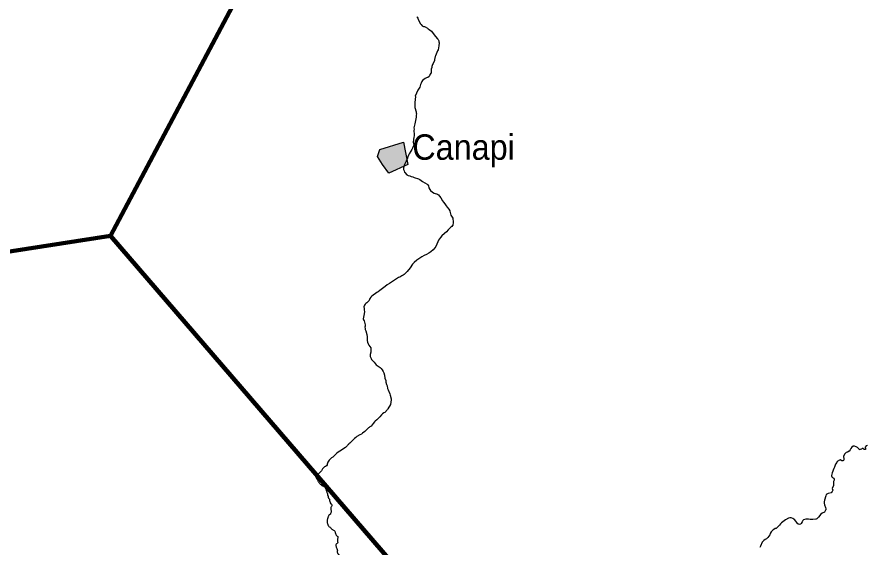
# Model space of a CAD drawing. Extents: x -1643653 to 4543381, y 1624270 to 13878484.
# Drawn here: x 645322 to 662004, y 8984403 to 8994810 of the extents above; entities that cross this region are included whole.
import ezdxf

# ---------------------------------------------------------------- set-up
doc = ezdxf.new("R2010")
doc.units = 0
doc.header["$LTSCALE"] = 200
for name, color, linetype, lineweight in [('21', 7, 'Continuous', 25), ('24', 7, 'Continuous', 25), ('60', 7, 'Continuous', 13), ('9', 7, 'Continuous', 90)]:
    doc.layers.add(name, color=color, linetype=linetype, lineweight=lineweight)
doc.layers.add('41', color=7, linetype='Continuous')

msp = doc.modelspace()

# ---------------------------------------------------------------- hatches: boundary and pattern name
at = {"layer": '21'}
msp.add_hatch(color=256, dxfattribs=at).paths.add_polyline_path([(652442.2, 8992209.7), (652905.2, 8992350.1), (652993.5, 8991912.7), (652618.8, 8991744.3), (652496.7, 8991914.1), (652399.6, 8992070.3)])

# ---------------------------------------------------------------- linework, layer by layer
msp.add_lwpolyline([(652442.2, 8992209.7), (652905.2, 8992350.1), (652993.5, 8991912.7), (652618.8, 8991744.3), (652496.7, 8991914.1), (652399.6, 8992070.3)], close=True, dxfattribs=at)
at = {"layer": '24'}
msp.add_line((651186.2, 8985771.9), (651204.8, 8985743), dxfattribs=at)
for points in [[(653170.7, 8994809.8), (653175.5, 8994807.6), (653191.3, 8994784), (653196.5, 8994768.7), (653211.1, 8994737.3), (653243.9, 8994674.7), (653252.4, 8994660.6), (653276.2, 8994633.6), (653299.1, 8994625.2), (653319.2, 8994620.5), (653334.8, 8994613.7), (653376.3, 8994588.9), (653394.7, 8994579.6), (653411.9, 8994563.4), (653455, 8994528.4), (653472.3, 8994508.8), (653537, 8994423.4), (653575.4, 8994381.7)], [(653575.4, 8994381.7), (653586.1, 8994365.1), (653599.4, 8994339.1), (653603.8, 8994319.8), (653604.9, 8994300.6), (653603.7, 8994242.8), (653588.1, 8994167.4), (653576.4, 8994144.9), (653533.3, 8994050.1), (653528, 8994030.9), (653518.3, 8993973.9), (653513.3, 8993955.5), (653488.2, 8993896.1), (653478.4, 8993876), (653466.1, 8993839), (653461.5, 8993819), (653450.8, 8993784.2), (653449.9, 8993778), (653451.5, 8993712.6), (653424.2, 8993677.3), (653424.4, 8993666.2), (653409.3, 8993643), (653384.1, 8993623.8), (653360.3, 8993615.7), (653334.2, 8993599.6), (653308, 8993581.4), (653282.8, 8993560), (653264.2, 8993540.2), (653251.9, 8993507.8), (653244.3, 8993482.9), (653237.7, 8993455.1), (653227.3, 8993430.2), (653188.7, 8993371.5), (653138.5, 8993253.8), (653138.8, 8993251.9), (653143, 8993247.7), (653131.9, 8993133.2)], [(653131.9, 8993133.2), (653129.8, 8993095.5), (653129.8, 8993054.8), (653132.2, 8993032.7), (653154.1, 8992948.6), (653155.5, 8992926.4), (653159.5, 8992905), (653155.4, 8992882), (653154.2, 8992844.1), (653130, 8992712), (653121.3, 8992682.4), (653116.5, 8992659.7), (653112.8, 8992631.9), (653112.8, 8992631.9), (653114.6, 8992605.4), (653111.6, 8992579.7), (653110.6, 8992554.8), (653113.8, 8992526.5), (653114.7, 8992476.9), (653112.5, 8992450.4), (653097.3, 8992353.7), (653111.6, 8992293.5), (653103.8, 8992279.2), (653085.8, 8992232.9), (653072.4, 8992208), (653050.1, 8992176.5), (653018, 8992124.4), (653004.3, 8992095.5), (652995.7, 8992065.1), (652985.9, 8992037.3), (652960.2, 8991981.7), (652933.3, 8991927.6), (652922.2, 8991899), (652906.4, 8991844.2), (652907.4, 8991815.5), (652917.9, 8991785.6), (652928.3, 8991762.9), (652936.6, 8991754.8), (652972.6, 8991709.8), (652998, 8991697.6), (653032.3, 8991688.1), (653060.2, 8991678.6), (653088, 8991673), (653117.6, 8991659.7), (653200.1, 8991632), (653227.9, 8991617), (653254.2, 8991600.8), (653281.5, 8991577.5), (653374.7, 8991524.4), (653387.3, 8991514.2), (653395.1, 8991496.5), (653404.1, 8991457.2), (653422.9, 8991419.4), (653438.6, 8991399.9), (653475.1, 8991367.3), (653508.4, 8991350.8), (653576.3, 8991330.8), (653594.5, 8991314.9), (653612.9, 8991293.9), (653637.5, 8991258.2), (653673.5, 8991199.1), (653693.7, 8991170.7), (653717.8, 8991140.5), (653744.1, 8991102.8), (653767.6, 8991074.9)], [(653767.6, 8991074.9), (653795.9, 8991037.1), (653814.2, 8991005.1), (653819.1, 8990993.8), (653828.8, 8990946.5), (653839.4, 8990921.2), (653878.5, 8990856.4), (653879.2, 8990781.4), (653873.4, 8990717.3), (653871, 8990712.8), (653853.9, 8990697.7), (653837.6, 8990680.5), (653785.8, 8990630.7), (653750.5, 8990593.4), (653711.8, 8990560), (653662.3, 8990513.6), (653630.7, 8990479.8), (653595.3, 8990428), (653578.7, 8990397.2), (653540.2, 8990301.5), (653523.5, 8990277.3), (653486.5, 8990235.3), (653446.5, 8990200.6), (653425.8, 8990184.6), (653406.2, 8990172.3), (653360.6, 8990147.5), (653312, 8990125.2), (653268.2, 8990099.5), (653207.5, 8990058.7), (653167.3, 8990033.5), (653113.8, 8989990.5), (653082.7, 8989954.3), (653036.6, 8989884.2), (652982.6, 8989813.8), (652936.7, 8989764.3), (652918.9, 8989751.1), (652899.7, 8989740.2)], [(652899.7, 8989740.2), (652877.8, 8989724.6), (652836.2, 8989703.3), (652811.9, 8989693.2), (652790, 8989682.3), (652749.2, 8989657.7), (652728.4, 8989641.9), (652709.2, 8989630), (652689.8, 8989614.1), (652651, 8989586.8), (652630, 8989575.5), (652587.2, 8989548.7), (652545.8, 8989519.3), (652446.2, 8989438), (652446.2, 8989438), (652410.2, 8989412.3), (652385.6, 8989397.2), (652285, 8989325.6), (652267.2, 8989307.9), (652248.4, 8989284.7), (652242.1, 8989265.4), (652232.1, 8989243.5), (652215.8, 8989220.3), (652206.6, 8989210.3), (652200.3, 8989208.7), (652190.4, 8989198.3), (652168.8, 8989181.8), (652154.9, 8989167.7), (652143.1, 8989149.5), (652131.2, 8989121), (652131.3, 8989114.2), (652134.5, 8989097.5), (652135.6, 8989052.2), (652139.7, 8989027.8), (652138.8, 8988983.3), (652120.9, 8988912.6), (652118.5, 8988880.4), (652123.9, 8988863.8), (652137.1, 8988840.6), (652156.5, 8988767.1), (652156.8, 8988741.8), (652151.8, 8988718.2), (652153.8, 8988694.7), (652158.1, 8988671.2), (652167.3, 8988644.8), (652184.8, 8988576.2), (652192.3, 8988528.1), (652195.3, 8988482.8), (652193.6, 8988458.5), (652201.4, 8988423.1), (652217.2, 8988390.3), (652226.7, 8988365.1), (652264.8, 8988314.8), (652267, 8988246.6), (652264.4, 8988229.4), (652253.4, 8988181), (652254.7, 8988143.9), (652270.8, 8988101.7), (652281, 8988087), (652329, 8988030.6), (652374.2, 8987979.9), (652391.1, 8987963.9), (652449.4, 8987924.6), (652469.8, 8987905.5), (652490.7, 8987881.2)], [(652490.7, 8987881.2), (652510.2, 8987846.4), (652519.9, 8987822.7), (652531.8, 8987775.1), (652540.2, 8987720.8), (652559.2, 8987669.4), (652563, 8987642), (652575.2, 8987593.2), (652584.9, 8987566.7), (652594.7, 8987515.3), (652603.6, 8987488.8), (652636.3, 8987409.7), (652643.8, 8987386.9), (652663.7, 8987311.6), (652665.1, 8987293.7), (652652.1, 8987197.7), (652601.8, 8987114.5), (652592.4, 8987105.1), (652542, 8987045.6), (652523, 8987034.7), (652498.3, 8987014.5), (652473.8, 8986997.1), (652445.6, 8986961.2), (652394.6, 8986912.1), (652389.2, 8986902.9), (652383.7, 8986900.8), (652349.6, 8986870.9), (652341.4, 8986859.7), (652310.3, 8986826.2), (652270.8, 8986778.6), (652249.9, 8986759.8), (652233.3, 8986751.7), (652218.9, 8986741.6), (652147.1, 8986669.5), (652105.7, 8986637.3), (652080.2, 8986619.2), (652052.1, 8986604.5)], [(652052.1, 8986604.5), (651993.9, 8986569.6), (651971.7, 8986550), (651946.1, 8986530.7), (651898, 8986488.9), (651877.6, 8986468.5), (651854.5, 8986442.5), (651837.6, 8986428.4), (651828.3, 8986417.3), (651817.8, 8986407.5), (651807.8, 8986394.7), (651766.1, 8986356.4), (651718, 8986321.2), (651688.2, 8986303.1), (651658.1, 8986282.5), (651658.1, 8986282.5), (651626.9, 8986265.4), (651599.8, 8986244.4), (651559.2, 8986206.1), (651520.7, 8986168.7)], [(662016, 8986395.1), (661990.2, 8986386.8), (661968.5, 8986362.9), (661965.9, 8986353.2), (661971.2, 8986340.5), (661976, 8986334.1), (661975.9, 8986320.3), (661973.7, 8986317.5), (661968.6, 8986315), (661965.1, 8986315.2), (661950.7, 8986320.2), (661928.6, 8986334), (661912.3, 8986334.6), (661908.3, 8986333.7), (661893.5, 8986325.1), (661868.8, 8986314.5), (661859.1, 8986312.5), (661855.5, 8986314.2), (661815.1, 8986355.3), (661789.5, 8986371.6), (661760.9, 8986383.6), (661736.2, 8986383.9), (661731.5, 8986382.7), (661704.9, 8986363.8), (661689.3, 8986338.9), (661676.2, 8986309.1), (661653.3, 8986283)], [(661653.3, 8986283), (661653.3, 8986283), (661620.5, 8986267.7), (661592, 8986257.3), (661570, 8986232.2), (661542.9, 8986189), (661542.8, 8986172), (661548.9, 8986142.3), (661547.8, 8986116.5), (661542.4, 8986103.6), (661531.7, 8986095.3), (661511.3, 8986093.1), (661479.9, 8986111.5), (661462.2, 8986110.9), (661419.1, 8986079.2), (661409.3, 8986062.1), (661386.5, 8986028.5), (661363.9, 8985972.9), (661356, 8985944.3), (661319.8, 8985860.8), (661311.5, 8985833.8), (661305.7, 8985809), (661306.3, 8985803.2), (661316.7, 8985781.1), (661327.7, 8985766.6), (661351.7, 8985752.2), (661358.2, 8985733.2), (661356.2, 8985718.2), (661347.7, 8985689.5), (661343.3, 8985662.6), (661343.6, 8985612.7)], [(651204.8, 8985743), (651207.2, 8985742), (651213.9, 8985728.9), (651219, 8985719.6), (651225.9, 8985710.1), (651228.7, 8985698.9), (651231.6, 8985688.2), (651238.7, 8985680.4), (651248, 8985669.9), (651257.4, 8985658.1), (651266.1, 8985646.8), (651274.7, 8985637.3), (651284.4, 8985627.7), (651295.8, 8985618.2), (651307, 8985610.1), (651316.5, 8985606.3), (651327.3, 8985603.1), (651336.7, 8985597), (651346.2, 8985589.2)], [(651346.2, 8985589.2), (651355, 8985581.5), (651363.6, 8985574.6), (651369.8, 8985565.8), (651376.3, 8985552.9), (651383.5, 8985538), (651388.5, 8985524.6), (651391.5, 8985509.8), (651393.7, 8985506.2), (651397.1, 8985496.6), (651400.3, 8985487), (651404.2, 8985474.3), (651408.3, 8985463), (651412.8, 8985452), (651418.7, 8985435.8), (651418.7, 8985424.8), (651417.8, 8985411.7), (651427.1, 8985404.6), (651431.1, 8985391.7), (651431, 8985378.3), (651438, 8985363.9), (651450, 8985349.8), (651452.6, 8985339), (651452.4, 8985326.2), (651455.9, 8985310.8), (651460.7, 8985300.5), (651467.1, 8985286.4), (651471.5, 8985272.6), (651480.6, 8985252), (651491.6, 8985241.3), (651498, 8985232.2), (651499.2, 8985221.1), (651498.6, 8985210.7), (651495.5, 8985199.1), (651489.9, 8985189.8), (651483.9, 8985177.2), (651482.7, 8985161.3), (651481.4, 8985151.4), (651479.7, 8985134), (651487.7, 8985121.6), (651487.9, 8985108.4), (651486.4, 8985094.7), (651485.1, 8985084.1), (651481.3, 8985073.1), (651478.1, 8985059.9), (651472.7, 8985049.8), (651461.3, 8985044.2), (651450.2, 8985033.6), (651442.7, 8985025.7), (651432.7, 8985010.9), (651428.1, 8984998.6), (651428.6, 8984991.5), (651424, 8984979.6), (651421, 8984969.8), (651416.9, 8984959.5), (651413.5, 8984947.4), (651412.7, 8984936.9), (651412.2, 8984916.4), (651412.2, 8984904.5), (651411.3, 8984887.6), (651410.9, 8984874.7), (651415.8, 8984862.3), (651421.1, 8984845.3), (651426.1, 8984827.7), (651433, 8984815.6), (651439.9, 8984808), (651450.7, 8984795.9), (651465.3, 8984790.5), (651474.5, 8984782.9), (651480.7, 8984774.2), (651489.5, 8984766.9), (651504.2, 8984755.6), (651515.4, 8984746.9), (651523.5, 8984738.8), (651532.2, 8984732), (651544.4, 8984729.2), (651552, 8984722.1), (651558.3, 8984713.1), (651566.2, 8984703.7), (651568.7, 8984693.3), (651569.5, 8984681.6), (651574.1, 8984669.1), (651576.8, 8984659), (651582.3, 8984648.2), (651587.1, 8984634.6), (651596.7, 8984624.1), (651605.6, 8984618.2), (651616.8, 8984610.6), (651619.5, 8984598.3), (651618.1, 8984588.3), (651616.1, 8984573.3), (651614.8, 8984561.5), (651614.1, 8984550.8), (651610.4, 8984533.2), (651610.6, 8984521.6), (651613.4, 8984508.2), (651616.6, 8984496.2), (651614.2, 8984480.8), (651604.8, 8984472.6), (651593.8, 8984466.5), (651585.5, 8984459.1)], [(661343.6, 8985612.7), (661317.2, 8985553.6), (661317.9, 8985549.5), (661330.3, 8985520.4), (661329.3, 8985505), (661322.5, 8985491.1), (661299.6, 8985468.5), (661239.9, 8985455.1), (661204.6, 8985431.5), (661193.6, 8985409.5), (661168.6, 8985320.2), (661165, 8985290.5), (661165.1, 8985261.8), (661169.5, 8985234.1), (661188.1, 8985180), (661194.4, 8985153.2), (661194.8, 8985134.1), (661192, 8985124.8), (661175.6, 8985097.4), (661167.9, 8985087.3), (661122.9, 8985065), (661099, 8985044.6), (661054, 8984988.1), (661020.8, 8984953.1), (661009, 8984947.1), (660997, 8984946.8), (660943.2, 8984939.7), (660914.5, 8984942.7), (660886.7, 8984943.9), (660855.7, 8984950.2), (660804, 8984950.1), (660760.6, 8984936.1), (660746.3, 8984920.8), (660728.4, 8984897.8), (660710.9, 8984864.1), (660702.3, 8984852), (660698.7, 8984850), (660679.1, 8984845.6), (660665.2, 8984848.7), (660653.6, 8984854.3), (660639, 8984867.3), (660627.7, 8984881.8), (660609.9, 8984910.2), (660583, 8984943), (660574.4, 8984945.2), (660570, 8984951.6), (660551.3, 8984962.6), (660517.2, 8984976.5), (660488.6, 8984976.7), (660461.5, 8984967.5), (660406.7, 8984937.2), (660380, 8984919.9), (660327.7, 8984880.1), (660306.8, 8984860.4), (660285.2, 8984834.6), (660262.6, 8984804.7), (660225.1, 8984771.1), (660221.4, 8984769), (660200, 8984763), (660173.9, 8984749), (660154.8, 8984736.1), (660147.5, 8984725.8), (660121.6, 8984697.5), (660106.5, 8984669.8), (660094.1, 8984641.2)], [(660094.1, 8984641.2), (660076.4, 8984614.2), (660055.6, 8984587.1), (660028.3, 8984566.1), (660004, 8984551.5), (659977.7, 8984533.2), (659946.4, 8984499.2), (659915.2, 8984420.2), (659903.4, 8984394.5)], [(651585.5, 8984459.1), (651581.5, 8984447.6), (651580.6, 8984437.6), (651580.5, 8984424.4), (651583, 8984413.5), (651587.1, 8984399.5), (651591.8, 8984387.1), (651599.6, 8984374.2), (651606.2, 8984356.2), (651608.8, 8984344.3), (651609.1, 8984329.2), (651607.6, 8984314.1), (651606.1, 8984300.6), (651611.2, 8984291), (651614.4, 8984277.8), (651622.5, 8984265.6), (651633.7, 8984255.8), (651642, 8984246.4), (651644.1, 8984239.6), (651647, 8984211.9), (651675.3, 8984169.1), (651675, 8984122.9)]]:
    msp.add_lwpolyline(points, dxfattribs=at)
msp.add_spline([(651520.7, 8986168.7), (651496.7, 8986150.5), (651465.6, 8986128.3), (651437.7, 8986089.3), (651413.2, 8986049.2), (651407.7, 8986014.7), (651375.4, 8985983.5), (651318.6, 8985939), (651306.4, 8985912.2), (651265.2, 8985864.3), (651211.8, 8985817.6), (651197.3, 8985812), (651184, 8985788.6), (651186.8, 8985770.9)], degree=3, dxfattribs=at)
at = {"layer": '60', "lineweight": 25}
msp.add_spline([(814781, 9009175.5), (814787.2, 9009173.4), (814796.9, 9009173.4), (814799.4, 9009172.4), (814805.1, 9009174.5), (814805.6, 9009176.5), (814811.7, 9009179.5), (814811.7, 9009179.5), (814801.5, 9009181), (814790.7, 9009181.5), (814784.1, 9009183.1), (814777.4, 9009185.1), (814778.4, 9009175.5)], degree=3, dxfattribs=at)
at = {"layer": '9'}
msp.add_line((647160.3, 8990514), (659714.4, 8975927.2), dxfattribs=at)
msp.add_lwpolyline([(635350.7, 8977923.9), (636116.8, 8981777.4), (642228, 8989744.8), (647160.3, 8990514), (649828, 8995545.6), (655722.5, 9001435.5), (661506.7, 9009120.3)], dxfattribs=at)

# ---------------------------------------------------------------- texts
at = {"layer": '41', "width": 0.95}
msp.add_text('Canapi', height=500, dxfattribs=at).set_placement((653080.1, 8992005.4))

doc.saveas('drawing.dxf')
